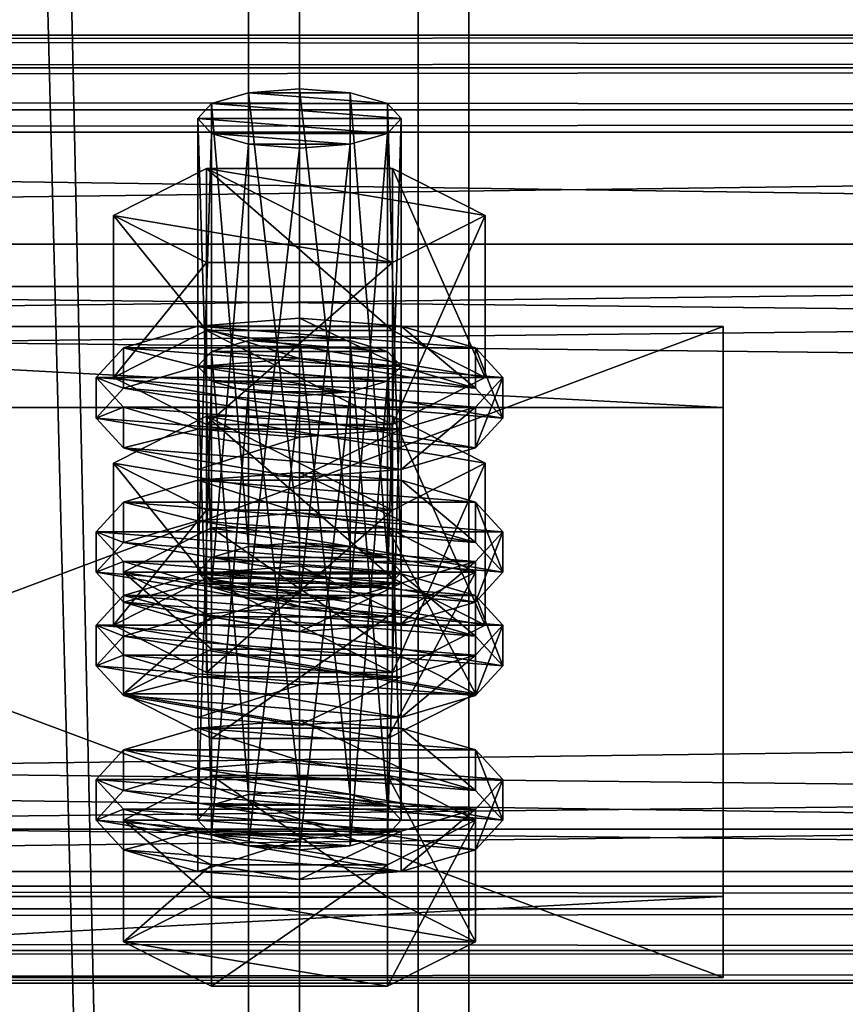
# Model space of a CAD drawing. Header units: millimetres. Extents: x 60485 to 71303, y 100 to 16900.
# Tile 604 of 656: x 65803 to 65852, y 12453 to 12512. Entities that reach past the tile are written whole.
import ezdxf

# ---------------------------------------------------------------- set-up
doc = ezdxf.new("R2010")
doc.units = ezdxf.units.MM
for name, color, linetype in [('13', 7, 'Continuous'), ('3', 7, 'Continuous'), ('4', 7, 'Continuous'), ('6', 7, 'Continuous'), ('9', 7, 'Continuous')]:
    doc.layers.add(name, color=color, linetype=linetype)

msp = doc.modelspace()

# ---------------------------------------------------------------- meshes
at = {"layer": '13', "color": 20}
mesh = msp.add_polyface(dxfattribs=at)
corners = [(65820, 12503.926, 4433.005), (65817, 12504.161, 4433.773), (65817, 12477.385, 4441.96), (65814.804, 12504.803, 4435.873), (65814.804, 12478.027, 4444.06), (65814, 12505.68, 4438.742), (65814, 12478.904, 4446.929), (65814.804, 12506.557, 4441.611), (65814.804, 12479.781, 4449.798), (65817, 12507.2, 4443.712), (65817, 12480.423, 4451.898), (65820, 12507.435, 4444.48), (65820, 12480.658, 4452.667), (65823, 12504.161, 4433.773), (65825.196, 12504.803, 4435.873), (65826, 12505.68, 4438.742), (65825.196, 12506.557, 4441.611), (65823, 12507.2, 4443.712), (65825.485, 12497.181, 4431.407), (65814.515, 12497.181, 4431.407), (65814.515, 12487.618, 4434.331), (65809.03, 12499.959, 4440.492), (65809.03, 12490.396, 4443.415), (65814.515, 12502.736, 4449.577), (65814.515, 12493.173, 4452.5), (65825.485, 12493.173, 4452.5), (65825.485, 12487.618, 4434.331), (65809.608, 12488.641, 4437.678), (65808, 12490.396, 4443.415), (65808, 12488.005, 4444.146), (65809.608, 12486.251, 4438.409), (65809.608, 12492.15, 4449.153), (65809.608, 12489.759, 4449.884), (65814, 12493.434, 4453.354), (65814, 12491.043, 4454.085), (65820, 12493.904, 4454.891), (65820, 12491.513, 4455.622), (65814, 12487.357, 4433.477), (65826, 12487.357, 4433.477), (65830.392, 12488.641, 4437.678), (65832, 12490.396, 4443.415), (65830.392, 12492.15, 4449.153), (65830.392, 12489.759, 4449.884), (65832, 12488.005, 4444.146), (65830.392, 12486.251, 4438.409), (65817, 12489.543, 4385.958), (65823, 12489.543, 4385.958), (65814.804, 12490.185, 4388.058), (65825.196, 12490.185, 4388.058), (65814, 12491.062, 4390.927), (65826, 12491.062, 4390.927), (65814.804, 12491.939, 4393.796), (65825.196, 12491.939, 4393.796), (65817, 12492.581, 4395.896), (65823, 12492.581, 4395.896), (65820, 12492.816, 4396.665)]
mesh.append_faces([[corners[k] for k in face] for face in [(9, 12, 10, 10), (13, 1, 0, 0), (9, 17, 11, 11), (19, 22, 20, 20), (21, 24, 22, 22), (23, 25, 24, 24), (18, 21, 19, 19), (22, 26, 20, 20), (27, 29, 30, 30), (28, 32, 29, 29), (31, 34, 32, 32), (33, 36, 34, 34), (53, 54, 55, 55)]], dxfattribs={"vtx0": -1, "color": 20})
mesh.append_faces([[corners[k] for k in face] for face in [(1, 13, 3, 3), (3, 14, 5, 5), (5, 15, 7, 7), (7, 16, 9, 9), (21, 18, 23, 23), (24, 26, 22, 22), (37, 38, 27, 27), (27, 39, 28, 28), (28, 40, 31, 31), (31, 41, 33, 33), (36, 42, 34, 34), (34, 43, 32, 32), (32, 44, 29, 29), (45, 46, 47, 47), (47, 48, 49, 49), (49, 50, 51, 51), (51, 52, 53, 53)]], dxfattribs={"vtx0": -1, "vtx1": -1, "color": 20})
mesh.append_faces([[corners[k] for k in face] for face in [(0, 1, 2, 2), (1, 3, 4, 4), (3, 5, 6, 6), (5, 7, 8, 8), (7, 9, 10, 10), (9, 11, 12, 12), (18, 19, 20, 20), (19, 21, 22, 22), (21, 23, 24, 24), (27, 28, 29, 29), (28, 31, 32, 32), (31, 33, 34, 34), (33, 35, 36, 36)]], dxfattribs={"vtx2": -1, "vtx3": -1, "color": 20})
mesh = msp.add_polyface(dxfattribs=at)
corners = [(65826, 12505.68, 4438.742), (65825.196, 12504.803, 4435.873), (65825.196, 12478.027, 4444.06), (65823, 12504.161, 4433.773), (65823, 12477.385, 4441.96), (65820, 12503.926, 4433.005), (65820, 12477.15, 4441.191), (65820, 12507.435, 4444.48), (65823, 12507.2, 4443.712), (65823, 12480.423, 4451.898), (65820, 12480.658, 4452.667), (65825.196, 12506.557, 4441.611), (65825.196, 12479.781, 4449.798), (65826, 12478.904, 4446.929), (65814.804, 12504.803, 4435.873), (65814, 12505.68, 4438.742), (65814.804, 12506.557, 4441.611), (65817, 12507.2, 4443.712), (65830.97, 12499.959, 4440.492), (65825.485, 12497.181, 4431.407), (65825.485, 12487.618, 4434.331), (65830.97, 12490.396, 4443.415), (65814.515, 12487.618, 4434.331), (65814.515, 12502.736, 4449.577), (65825.485, 12502.736, 4449.577), (65825.485, 12493.173, 4452.5), (65814.515, 12493.173, 4452.5), (65832, 12490.396, 4443.415), (65830.392, 12488.641, 4437.678), (65830.392, 12486.251, 4438.409), (65832, 12488.005, 4444.146), (65820, 12493.904, 4454.891), (65826, 12493.434, 4453.354), (65826, 12491.043, 4454.085), (65820, 12491.513, 4455.622), (65830.392, 12492.15, 4449.153), (65830.392, 12489.759, 4449.884), (65809.608, 12488.641, 4437.678), (65826, 12487.357, 4433.477), (65808, 12490.396, 4443.415), (65809.608, 12492.15, 4449.153), (65814, 12493.434, 4453.354), (65814, 12491.043, 4454.085), (65809.608, 12489.759, 4449.884), (65823, 12489.543, 4385.958), (65817, 12489.543, 4385.958), (65820, 12489.308, 4385.189), (65814.804, 12490.185, 4388.058), (65825.196, 12490.185, 4388.058), (65814, 12491.062, 4390.927), (65826, 12491.062, 4390.927), (65814.804, 12491.939, 4393.796), (65825.196, 12491.939, 4393.796), (65817, 12492.581, 4395.896), (65823, 12492.581, 4395.896), (65814.515, 12488.118, 4401.761), (65830.97, 12485.34, 4392.676), (65825.485, 12488.118, 4401.761)]
mesh.append_faces([[corners[k] for k in face] for face in [(7, 9, 10, 10), (18, 20, 21, 21), (19, 22, 20, 20), (24, 21, 25, 25), (23, 18, 24, 24), (21, 26, 25, 25), (27, 29, 30, 30), (31, 33, 34, 34), (32, 36, 33, 33), (35, 30, 36, 36), (41, 32, 31, 31), (36, 34, 33, 33), (44, 45, 46, 46), (55, 56, 57, 57)]], dxfattribs={"vtx0": -1, "color": 20})
mesh.append_faces([[corners[k] for k in face] for face in [(14, 3, 1, 1), (15, 1, 0, 0), (16, 0, 11, 11), (17, 11, 8, 8), (23, 19, 18, 18), (26, 21, 20, 20), (37, 38, 28, 28), (39, 28, 27, 27), (40, 27, 35, 35), (41, 35, 32, 32), (42, 36, 30, 30), (43, 30, 29, 29), (47, 44, 48, 48), (49, 48, 50, 50), (51, 50, 52, 52), (53, 52, 54, 54)]], dxfattribs={"vtx0": -1, "vtx2": -1, "vtx3": -1, "color": 20})
mesh.append_faces([[corners[k] for k in face] for face in [(0, 1, 2, 2), (1, 3, 4, 4), (3, 5, 6, 6), (7, 8, 9, 9), (8, 11, 12, 12), (11, 0, 13, 13), (18, 19, 20, 20), (23, 24, 25, 25), (24, 18, 21, 21), (27, 28, 29, 29), (31, 32, 33, 33), (32, 35, 36, 36), (35, 27, 30, 30)]], dxfattribs={"vtx2": -1, "vtx3": -1, "color": 20})
mesh = msp.add_polyface(dxfattribs=at)
corners = [(65826, 12505.68, 4438.742), (65825.196, 12478.027, 4444.06), (65826, 12478.904, 4446.929), (65825.196, 12504.803, 4435.873), (65823, 12477.385, 4441.96), (65823, 12504.161, 4433.773), (65820, 12477.15, 4441.191), (65823, 12507.2, 4443.712), (65825.196, 12479.781, 4449.798), (65823, 12480.423, 4451.898), (65825.196, 12506.557, 4441.611), (65817, 12480.423, 4451.898), (65820, 12480.658, 4452.667), (65814.804, 12479.781, 4449.798), (65814, 12478.904, 4446.929), (65809.608, 12478.904, 4446.929), (65825.196, 12476.273, 4438.322), (65830.392, 12478.904, 4446.929), (65814.804, 12481.535, 4455.536), (65825.196, 12481.535, 4455.536), (65832, 12481.295, 4446.198), (65830.392, 12479.54, 4440.46), (65830.392, 12477.15, 4441.191), (65832, 12478.904, 4446.929), (65820, 12484.803, 4457.674), (65826, 12484.333, 4456.136), (65826, 12481.942, 4456.867), (65820, 12482.412, 4458.404), (65830.392, 12483.049, 4451.936), (65830.392, 12480.658, 4452.667), (65826, 12478.256, 4436.26), (65814, 12478.256, 4436.26), (65820, 12477.786, 4434.722), (65809.608, 12479.54, 4440.46), (65808, 12481.295, 4446.198), (65809.608, 12483.049, 4451.936), (65814, 12484.333, 4456.136), (65814, 12481.942, 4456.867), (65809.608, 12480.658, 4452.667), (65830.392, 12488.641, 4437.678), (65826, 12487.357, 4433.477), (65826, 12484.966, 4434.208), (65830.392, 12486.251, 4438.409), (65820, 12486.887, 4431.94), (65820, 12484.496, 4432.671), (65814, 12487.357, 4433.477), (65808, 12488.005, 4444.146), (65820, 12492.816, 4396.665), (65823, 12492.581, 4395.896), (65823, 12465.804, 4404.083), (65825.196, 12491.939, 4393.796), (65825.196, 12465.162, 4401.982), (65830.97, 12485.34, 4392.676), (65825.485, 12482.562, 4383.592), (65825.485, 12472.999, 4386.515), (65814.515, 12488.118, 4401.761), (65825.485, 12488.118, 4401.761), (65825.485, 12478.555, 4404.685), (65830.97, 12475.777, 4395.6), (65814, 12478.815, 4405.538), (65830.392, 12477.531, 4401.338), (65826, 12478.815, 4405.538), (65820, 12479.285, 4407.076)]
mesh.append_faces([[corners[k] for k in face] for face in [(0, 1, 2, 2), (3, 4, 1, 1), (5, 6, 4, 4), (7, 8, 9, 9), (10, 2, 8, 8), (9, 11, 12, 12), (18, 17, 19, 19), (20, 22, 23, 23), (24, 26, 27, 27), (25, 29, 26, 26), (28, 23, 29, 29), (30, 31, 32, 32), (36, 25, 24, 24), (29, 27, 26, 26), (39, 41, 42, 42), (40, 44, 41, 41), (40, 45, 43, 43), (56, 58, 57, 57), (59, 61, 62, 62)]], dxfattribs={"vtx0": -1, "color": 20})
mesh.append_faces([[corners[k] for k in face] for face in [(11, 9, 8, 8), (13, 8, 2, 2), (14, 2, 1, 1), (15, 16, 17, 17), (33, 30, 21, 21), (34, 21, 20, 20), (35, 20, 28, 28), (36, 28, 25, 25), (37, 29, 23, 23), (38, 23, 22, 22), (46, 42, 41, 41), (55, 53, 52, 52), (59, 60, 61, 61)]], dxfattribs={"vtx0": -1, "vtx2": -1, "vtx3": -1, "color": 20})
mesh.append_faces([[corners[k] for k in face] for face in [(20, 21, 22, 22), (24, 25, 26, 26), (25, 28, 29, 29), (28, 20, 23, 23), (39, 40, 41, 41), (40, 43, 44, 44), (47, 48, 49, 49), (48, 50, 51, 51), (52, 53, 54, 54), (55, 56, 57, 57), (56, 52, 58, 58)]], dxfattribs={"vtx2": -1, "vtx3": -1, "color": 20})
mesh = msp.add_polyface(dxfattribs=at)
corners = [(65820, 12503.926, 4433.005), (65817, 12477.385, 4441.96), (65820, 12477.15, 4441.191), (65817, 12504.161, 4433.773), (65814.804, 12478.027, 4444.06), (65814.804, 12504.803, 4435.873), (65814, 12478.904, 4446.929), (65814, 12505.68, 4438.742), (65814.804, 12479.781, 4449.798), (65814.804, 12506.557, 4441.611), (65817, 12480.423, 4451.898), (65825.196, 12479.781, 4449.798), (65826, 12478.904, 4446.929), (65825.196, 12478.027, 4444.06), (65809.608, 12478.904, 4446.929), (65830.392, 12478.904, 4446.929), (65814.804, 12481.535, 4455.536), (65814, 12478.256, 4436.26), (65809.608, 12479.54, 4440.46), (65809.608, 12477.15, 4441.191), (65808, 12481.295, 4446.198), (65808, 12478.904, 4446.929), (65809.608, 12483.049, 4451.936), (65809.608, 12480.658, 4452.667), (65814, 12484.333, 4456.136), (65814, 12481.942, 4456.867), (65820, 12484.803, 4457.674), (65820, 12482.412, 4458.404), (65826, 12478.256, 4436.26), (65830.392, 12479.54, 4440.46), (65832, 12481.295, 4446.198), (65830.392, 12483.049, 4451.936), (65830.392, 12480.658, 4452.667), (65832, 12478.904, 4446.929), (65830.392, 12477.15, 4441.191), (65820, 12486.887, 4431.94), (65814, 12487.357, 4433.477), (65814, 12484.966, 4434.208), (65820, 12484.496, 4432.671), (65809.608, 12488.641, 4437.678), (65809.608, 12486.251, 4438.409), (65808, 12488.005, 4444.146), (65826, 12484.966, 4434.208), (65814, 12491.062, 4390.927), (65814.804, 12491.939, 4393.796), (65814.804, 12465.162, 4401.982), (65817, 12492.581, 4395.896), (65817, 12465.804, 4404.083), (65820, 12492.816, 4396.665), (65820, 12466.039, 4404.851), (65814.515, 12482.562, 4383.592), (65809.03, 12485.34, 4392.676), (65809.03, 12475.777, 4395.6), (65814.515, 12488.118, 4401.761), (65814.515, 12478.555, 4404.685), (65825.485, 12478.555, 4404.685), (65825.485, 12482.562, 4383.592), (65814, 12478.815, 4405.538), (65820, 12479.285, 4407.076), (65820, 12476.895, 4407.807), (65809.608, 12477.531, 4401.338), (65830.392, 12477.531, 4401.338)]
mesh.append_faces([[corners[k] for k in face] for face in [(0, 1, 2, 2), (3, 4, 1, 1), (5, 6, 4, 4), (7, 8, 6, 6), (9, 10, 8, 8), (18, 21, 19, 19), (20, 23, 21, 21), (22, 25, 23, 23), (24, 27, 25, 25), (35, 37, 38, 38), (36, 40, 37, 37), (40, 38, 37, 37), (51, 54, 52, 52), (53, 55, 54, 54), (56, 51, 50, 50)]], dxfattribs={"vtx0": -1, "color": 20})
mesh.append_faces([[corners[k] for k in face] for face in [(10, 11, 8, 8), (8, 12, 6, 6), (6, 13, 4, 4), (14, 15, 16, 16), (17, 28, 18, 18), (18, 29, 20, 20), (20, 30, 22, 22), (22, 31, 24, 24), (27, 32, 25, 25), (25, 33, 23, 23), (23, 34, 21, 21), (41, 42, 40, 40), (51, 56, 53, 53), (60, 61, 57, 57)]], dxfattribs={"vtx0": -1, "vtx1": -1, "color": 20})
mesh.append_faces([[corners[k] for k in face] for face in [(40, 42, 38, 38)]], dxfattribs={"vtx0": -1, "vtx2": -1, "vtx3": -1, "color": 20})
mesh.append_faces([[corners[k] for k in face] for face in [(17, 18, 19, 19), (18, 20, 21, 21), (20, 22, 23, 23), (22, 24, 25, 25), (24, 26, 27, 27), (35, 36, 37, 37), (36, 39, 40, 40), (43, 44, 45, 45), (44, 46, 47, 47), (46, 48, 49, 49), (50, 51, 52, 52), (51, 53, 54, 54), (57, 58, 59, 59)]], dxfattribs={"vtx2": -1, "vtx3": -1, "color": 20})
mesh = msp.add_polyface(dxfattribs=at)
corners = [(65814.804, 12478.027, 4444.06), (65825.196, 12478.027, 4444.06), (65823, 12477.385, 4441.96), (65817, 12477.385, 4441.96), (65820, 12477.15, 4441.191), (65830.392, 12478.904, 4446.929), (65825.196, 12476.273, 4438.322), (65825.196, 12469.1, 4440.515), (65830.392, 12471.732, 4449.122), (65814.804, 12481.535, 4455.536), (65825.196, 12481.535, 4455.536), (65825.196, 12474.363, 4457.728), (65814.804, 12474.363, 4457.728), (65830.392, 12479.54, 4440.46), (65826, 12478.256, 4436.26), (65826, 12475.865, 4436.991), (65830.392, 12477.15, 4441.191), (65820, 12477.786, 4434.722), (65820, 12475.395, 4435.453), (65808, 12478.904, 4446.929), (65826, 12491.062, 4390.927), (65825.196, 12490.185, 4388.058), (65825.196, 12463.408, 4396.245), (65823, 12489.543, 4385.958), (65823, 12462.766, 4394.144), (65820, 12489.308, 4385.189), (65820, 12462.531, 4393.376), (65820, 12492.816, 4396.665), (65823, 12465.804, 4404.083), (65820, 12466.039, 4404.851), (65823, 12492.581, 4395.896), (65825.196, 12465.162, 4401.982), (65825.196, 12491.939, 4393.796), (65826, 12464.285, 4399.114), (65830.97, 12485.34, 4392.676), (65825.485, 12472.999, 4386.515), (65830.97, 12475.777, 4395.6), (65825.485, 12482.562, 4383.592), (65814.515, 12472.999, 4386.515), (65814.515, 12478.555, 4404.685), (65825.485, 12478.555, 4404.685), (65832, 12475.777, 4395.6), (65830.392, 12474.023, 4389.862), (65830.392, 12471.632, 4390.593), (65832, 12473.386, 4396.331), (65826, 12472.739, 4385.662), (65826, 12470.348, 4386.393), (65820, 12472.269, 4384.125), (65820, 12469.878, 4384.855), (65820, 12479.285, 4407.076), (65826, 12478.815, 4405.538), (65826, 12476.425, 4406.269), (65820, 12476.895, 4407.807), (65830.392, 12477.531, 4401.338), (65830.392, 12475.14, 4402.069), (65814, 12472.739, 4385.662), (65809.608, 12474.023, 4389.862), (65808, 12475.777, 4395.6), (65809.608, 12477.531, 4401.338), (65814, 12476.425, 4406.269), (65809.608, 12475.14, 4402.069), (65808, 12473.386, 4396.331)]
mesh.append_faces([[corners[k] for k in face] for face in [(3, 2, 4, 4), (5, 7, 8, 8), (10, 8, 11, 11), (8, 12, 11, 11), (13, 15, 16, 16), (14, 18, 15, 15), (27, 28, 29, 29), (30, 31, 28, 28), (32, 33, 31, 31), (34, 35, 36, 36), (37, 38, 35, 35), (36, 39, 40, 40), (41, 43, 44, 44), (42, 46, 43, 43), (49, 51, 52, 52), (50, 54, 51, 51), (53, 44, 54, 54), (45, 55, 47, 47), (54, 52, 51, 51)]], dxfattribs={"vtx0": -1, "color": 20})
mesh.append_faces([[corners[k] for k in face] for face in [(0, 1, 2, 2), (19, 16, 15, 15), (39, 36, 35, 35), (56, 45, 42, 42), (57, 42, 41, 41), (58, 41, 53, 53), (59, 54, 44, 44), (60, 44, 43, 43), (61, 43, 46, 46)]], dxfattribs={"vtx0": -1, "vtx2": -1, "vtx3": -1, "color": 20})
mesh.append_faces([[corners[k] for k in face] for face in [(5, 6, 7, 7), (9, 10, 11, 11), (10, 5, 8, 8), (13, 14, 15, 15), (14, 17, 18, 18), (20, 21, 22, 22), (21, 23, 24, 24), (23, 25, 26, 26), (32, 20, 33, 33), (41, 42, 43, 43), (42, 45, 46, 46), (45, 47, 48, 48), (49, 50, 51, 51), (50, 53, 54, 54), (53, 41, 44, 44)]], dxfattribs={"vtx2": -1, "vtx3": -1, "color": 20})
mesh = msp.add_polyface(dxfattribs=at)
corners = [(65814.804, 12478.027, 4444.06), (65823, 12477.385, 4441.96), (65817, 12477.385, 4441.96), (65825.196, 12476.273, 4438.322), (65814.804, 12476.273, 4438.322), (65814.804, 12469.1, 4440.515), (65809.608, 12478.904, 4446.929), (65809.608, 12471.732, 4449.122), (65814.804, 12481.535, 4455.536), (65814.804, 12474.363, 4457.728), (65825.196, 12474.363, 4457.728), (65830.392, 12471.732, 4449.122), (65820, 12477.786, 4434.722), (65814, 12478.256, 4436.26), (65814, 12475.865, 4436.991), (65820, 12475.395, 4435.453), (65809.608, 12477.15, 4441.191), (65808, 12478.904, 4446.929), (65826, 12475.865, 4436.991), (65820, 12489.308, 4385.189), (65817, 12489.543, 4385.958), (65817, 12462.766, 4394.144), (65814.804, 12490.185, 4388.058), (65814.804, 12463.408, 4396.245), (65814, 12491.062, 4390.927), (65814, 12464.285, 4399.114), (65814.804, 12465.162, 4401.982), (65814.804, 12491.939, 4393.796), (65817, 12465.804, 4404.083), (65817, 12492.581, 4395.896), (65820, 12466.039, 4404.851), (65825.485, 12482.562, 4383.592), (65814.515, 12482.562, 4383.592), (65814.515, 12472.999, 4386.515), (65809.03, 12475.777, 4395.6), (65814.515, 12478.555, 4404.685), (65825.485, 12472.999, 4386.515), (65820, 12472.269, 4384.125), (65814, 12472.739, 4385.662), (65814, 12470.348, 4386.393), (65820, 12469.878, 4384.855), (65809.608, 12474.023, 4389.862), (65809.608, 12471.632, 4390.593), (65808, 12475.777, 4395.6), (65808, 12473.386, 4396.331), (65809.608, 12477.531, 4401.338), (65809.608, 12475.14, 4402.069), (65814, 12478.815, 4405.538), (65814, 12476.425, 4406.269), (65820, 12476.895, 4407.807), (65826, 12472.739, 4385.662), (65830.392, 12474.023, 4389.862), (65832, 12475.777, 4395.6), (65830.392, 12475.14, 4402.069), (65832, 12473.386, 4396.331), (65830.392, 12471.632, 4390.593), (65826, 12470.348, 4386.393)]
mesh.append_faces([[corners[k] for k in face] for face in [(4, 7, 5, 5), (6, 9, 7, 7), (8, 10, 9, 9), (3, 6, 4, 4), (12, 14, 15, 15), (13, 16, 14, 14), (16, 15, 14, 14), (24, 26, 25, 25), (27, 28, 26, 26), (29, 30, 28, 28), (32, 34, 33, 33), (34, 36, 33, 33), (37, 39, 40, 40), (38, 42, 39, 39), (41, 44, 42, 42), (43, 46, 44, 44), (45, 48, 46, 46), (47, 49, 48, 48)]], dxfattribs={"vtx0": -1, "color": 20})
mesh.append_faces([[corners[k] for k in face] for face in [(0, 1, 2, 2), (9, 11, 7, 7), (17, 18, 16, 16), (35, 36, 34, 34), (38, 50, 41, 41), (41, 51, 43, 43), (43, 52, 45, 45), (49, 53, 48, 48), (48, 54, 46, 46), (46, 55, 44, 44), (44, 56, 42, 42)]], dxfattribs={"vtx0": -1, "vtx1": -1, "color": 20})
mesh.append_faces([[corners[k] for k in face] for face in [(16, 18, 15, 15)]], dxfattribs={"vtx0": -1, "vtx2": -1, "vtx3": -1, "color": 20})
mesh.append_faces([[corners[k] for k in face] for face in [(3, 4, 5, 5), (4, 6, 7, 7), (6, 8, 9, 9), (12, 13, 14, 14), (19, 20, 21, 21), (20, 22, 23, 23), (22, 24, 25, 25), (31, 32, 33, 33), (37, 38, 39, 39), (38, 41, 42, 42), (41, 43, 44, 44), (43, 45, 46, 46), (45, 47, 48, 48)]], dxfattribs={"vtx2": -1, "vtx3": -1, "color": 20})
mesh = msp.add_polyface(dxfattribs=at)
corners = [(65825.196, 12476.273, 4438.322), (65814.804, 12469.1, 4440.515), (65825.196, 12469.1, 4440.515), (65809.608, 12471.732, 4449.122), (65830.392, 12471.732, 4449.122), (65826, 12491.062, 4390.927), (65825.196, 12463.408, 4396.245), (65826, 12464.285, 4399.114), (65825.196, 12490.185, 4388.058), (65823, 12462.766, 4394.144), (65823, 12489.543, 4385.958), (65820, 12462.531, 4393.376), (65825.196, 12465.162, 4401.982), (65820, 12466.039, 4404.851), (65823, 12465.804, 4404.083), (65814.804, 12465.162, 4401.982), (65814, 12464.285, 4399.114), (65814.804, 12463.408, 4396.245), (65817, 12462.766, 4394.144), (65830.392, 12464.285, 4399.114), (65825.196, 12461.654, 4390.507), (65825.196, 12454.482, 4392.7), (65830.392, 12457.113, 4401.306), (65814.804, 12454.482, 4392.7), (65814.804, 12466.917, 4407.72), (65825.196, 12466.917, 4407.72), (65825.196, 12459.744, 4409.913), (65809.608, 12464.285, 4399.114), (65814.804, 12459.744, 4409.913), (65809.608, 12457.113, 4401.306), (65832, 12466.676, 4398.383), (65830.392, 12464.922, 4392.645), (65830.392, 12462.531, 4393.376), (65832, 12464.285, 4399.114), (65826, 12463.638, 4388.444), (65826, 12461.247, 4389.175), (65820, 12463.168, 4386.907), (65820, 12460.777, 4387.638), (65820, 12470.184, 4409.858), (65826, 12469.714, 4408.321), (65826, 12467.324, 4409.052), (65820, 12467.794, 4410.589), (65830.392, 12468.43, 4404.12), (65830.392, 12466.039, 4404.851), (65814, 12463.638, 4388.444), (65809.608, 12464.922, 4392.645), (65808, 12466.676, 4398.383), (65809.608, 12468.43, 4404.12), (65814, 12469.714, 4408.321), (65814, 12467.324, 4409.052), (65809.608, 12466.039, 4404.851), (65808, 12464.285, 4399.114), (65826, 12472.739, 4385.662), (65820, 12469.878, 4384.855), (65826, 12470.348, 4386.393)]
mesh.append_faces([[corners[k] for k in face] for face in [(0, 1, 2, 2), (5, 6, 7, 7), (8, 9, 6, 6), (10, 11, 9, 9), (12, 13, 14, 14), (18, 9, 11, 11), (19, 21, 22, 22), (20, 23, 21, 21), (25, 22, 26, 26), (24, 19, 25, 25), (22, 28, 26, 26), (30, 32, 33, 33), (31, 35, 32, 32), (34, 37, 35, 35), (38, 40, 41, 41), (39, 43, 40, 40), (42, 33, 43, 43), (34, 44, 36, 36), (48, 39, 38, 38), (43, 41, 40, 40), (52, 53, 54, 54)]], dxfattribs={"vtx0": -1, "color": 20})
mesh.append_faces([[corners[k] for k in face] for face in [(3, 4, 2, 2), (15, 12, 7, 7), (16, 7, 6, 6), (17, 6, 9, 9), (27, 20, 19, 19), (29, 22, 21, 21), (45, 34, 31, 31), (46, 31, 30, 30), (47, 30, 42, 42), (48, 42, 39, 39), (49, 43, 33, 33), (50, 33, 32, 32), (51, 32, 35, 35)]], dxfattribs={"vtx0": -1, "vtx2": -1, "vtx3": -1, "color": 20})
mesh.append_faces([[corners[k] for k in face] for face in [(19, 20, 21, 21), (24, 25, 26, 26), (25, 19, 22, 22), (30, 31, 32, 32), (31, 34, 35, 35), (34, 36, 37, 37), (38, 39, 40, 40), (39, 42, 43, 43), (42, 30, 33, 33)]], dxfattribs={"vtx2": -1, "vtx3": -1, "color": 20})
mesh = msp.add_polyface(dxfattribs=at)
corners = [(65809.608, 12471.732, 4449.122), (65825.196, 12469.1, 4440.515), (65814.804, 12469.1, 4440.515), (65820, 12489.308, 4385.189), (65817, 12462.766, 4394.144), (65820, 12462.531, 4393.376), (65817, 12489.543, 4385.958), (65814.804, 12463.408, 4396.245), (65814.804, 12490.185, 4388.058), (65814, 12464.285, 4399.114), (65820, 12466.039, 4404.851), (65825.196, 12465.162, 4401.982), (65817, 12465.804, 4404.083), (65814.804, 12465.162, 4401.982), (65826, 12464.285, 4399.114), (65825.196, 12463.408, 4396.245), (65823, 12462.766, 4394.144), (65825.196, 12461.654, 4390.507), (65814.804, 12461.654, 4390.507), (65814.804, 12454.482, 4392.7), (65809.608, 12464.285, 4399.114), (65809.608, 12457.113, 4401.306), (65814.804, 12466.917, 4407.72), (65814.804, 12459.744, 4409.913), (65825.196, 12459.744, 4409.913), (65830.392, 12464.285, 4399.114), (65830.392, 12457.113, 4401.306), (65825.196, 12454.482, 4392.7), (65820, 12463.168, 4386.907), (65814, 12463.638, 4388.444), (65814, 12461.247, 4389.175), (65820, 12460.777, 4387.638), (65809.608, 12464.922, 4392.645), (65809.608, 12462.531, 4393.376), (65808, 12466.676, 4398.383), (65808, 12464.285, 4399.114), (65809.608, 12468.43, 4404.12), (65809.608, 12466.039, 4404.851), (65814, 12469.714, 4408.321), (65814, 12467.324, 4409.052), (65820, 12470.184, 4409.858), (65820, 12467.794, 4410.589), (65826, 12463.638, 4388.444), (65830.392, 12464.922, 4392.645), (65832, 12466.676, 4398.383), (65830.392, 12468.43, 4404.12), (65830.392, 12466.039, 4404.851), (65832, 12464.285, 4399.114), (65830.392, 12462.531, 4393.376), (65826, 12461.247, 4389.175), (65809.608, 12471.632, 4390.593), (65826, 12470.348, 4386.393), (65820, 12469.878, 4384.855), (65814, 12470.348, 4386.393)]
mesh.append_faces([[corners[k] for k in face] for face in [(0, 1, 2, 2), (3, 4, 5, 5), (6, 7, 4, 4), (8, 9, 7, 7), (18, 21, 19, 19), (20, 23, 21, 21), (22, 24, 23, 23), (17, 20, 18, 18), (21, 27, 19, 19), (28, 30, 31, 31), (29, 33, 30, 30), (32, 35, 33, 33), (34, 37, 35, 35), (36, 39, 37, 37), (38, 41, 39, 39), (33, 31, 30, 30), (50, 52, 53, 53)]], dxfattribs={"vtx0": -1, "color": 20})
mesh.append_faces([[corners[k] for k in face] for face in [(10, 11, 12, 12), (12, 11, 13, 13), (13, 14, 9, 9), (9, 15, 7, 7), (7, 16, 4, 4), (20, 25, 22, 22), (23, 26, 21, 21), (29, 42, 32, 32), (32, 43, 34, 34), (34, 44, 36, 36), (36, 45, 38, 38), (41, 46, 39, 39), (39, 47, 37, 37), (37, 48, 35, 35), (35, 49, 33, 33)]], dxfattribs={"vtx0": -1, "vtx1": -1, "color": 20})
mesh.append_faces([[corners[k] for k in face] for face in [(33, 49, 31, 31), (50, 51, 52, 52)]], dxfattribs={"vtx0": -1, "vtx2": -1, "vtx3": -1, "color": 20})
mesh.append_faces([[corners[k] for k in face] for face in [(17, 18, 19, 19), (18, 20, 21, 21), (20, 22, 23, 23), (28, 29, 30, 30), (29, 32, 33, 33), (32, 34, 35, 35), (34, 36, 37, 37), (36, 38, 39, 39), (38, 40, 41, 41)]], dxfattribs={"vtx2": -1, "vtx3": -1, "color": 20})
at = {"layer": '3', "color": 91}
mesh = msp.add_polyface(dxfattribs=at)
corners = [(65773, 16854.959, 2970.03), (65773, 16738.421, 2970.03), (65773, 8515, 5484.182), (65773, 8515, 5561.563), (65773, 16854.959, 3011.782), (65827, 8515, 5561.563), (65827, 16854.959, 3011.782), (65827, 16738.421, 2970.03), (65827, 16854.959, 2970.03), (65827, 8515, 5484.182), (65830, 8515, 5564.7), (65830, 8515, 5481.045), (65770, 8515, 5481.045), (65770, 8515, 5564.7), (65770, 16854.959, 3014.919), (65830, 16854.959, 3014.919), (65830, 16854.959, 2970.03), (65770, 16854.959, 2970.03), (65770, 16728.16, 2970.03), (65830, 16728.16, 2970.03)]
mesh.append_faces([[corners[k] for k in face] for face in [(1, 4, 0, 0), (3, 1, 2, 2), (3, 6, 4, 4), (7, 5, 9, 9), (6, 7, 8, 8), (1, 9, 2, 2), (10, 14, 15, 15), (16, 6, 8, 8), (0, 14, 17, 17), (18, 13, 12, 12), (14, 18, 17, 17), (19, 12, 11, 11), (19, 15, 16, 16), (10, 19, 11, 11), (7, 16, 8, 8), (17, 1, 0, 0)]], dxfattribs={"vtx0": -1, "color": 91})
mesh.append_faces([[corners[k] for k in face] for face in [(4, 1, 3, 3), (5, 7, 6, 6), (10, 5, 13, 13), (5, 11, 9, 9), (9, 11, 2, 2), (13, 3, 12, 12), (3, 13, 5, 5), (12, 2, 11, 11), (14, 4, 15, 15), (15, 6, 16, 16), (13, 18, 14, 14), (15, 19, 10, 10), (19, 7, 18, 18), (18, 1, 17, 17), (1, 18, 7, 7)]], dxfattribs={"vtx0": -1, "vtx1": -1, "color": 91})
mesh.append_faces([[corners[k] for k in face] for face in [(5, 10, 11, 11), (12, 3, 2, 2), (14, 0, 4, 4), (15, 4, 6, 6), (7, 19, 16, 16)]], dxfattribs={"vtx0": -1, "vtx2": -1, "vtx3": -1, "color": 91})
mesh.append_faces([[corners[k] for k in face] for face in [(3, 5, 6, 6), (1, 7, 9, 9), (10, 13, 14, 14), (19, 18, 12, 12)]], dxfattribs={"vtx2": -1, "vtx3": -1, "color": 91})
mesh = msp.add_polyface(dxfattribs=at)
corners = [(65845, 12455.004, 4360.205), (65755, 12455.004, 4360.205), (65755, 12488.627, 4470.18), (65845, 12488.627, 4470.18), (65755, 12459.785, 4358.743), (65755, 12493.408, 4468.718), (65845, 12459.785, 4358.743), (65845, 12493.408, 4468.718)]
mesh.append_faces([[corners[k] for k in face] for face in [(0, 2, 3, 3), (1, 5, 2, 2), (4, 7, 5, 5), (6, 3, 7, 7), (1, 6, 4, 4), (3, 5, 7, 7)]], dxfattribs={"vtx0": -1, "color": 91})
mesh.append_faces([[corners[k] for k in face] for face in [(0, 1, 2, 2), (1, 4, 5, 5), (4, 6, 7, 7), (6, 0, 3, 3), (1, 0, 6, 6), (3, 2, 5, 5)]], dxfattribs={"vtx2": -1, "vtx3": -1, "color": 91})
at = {"layer": '4', "color": 171}
mesh = msp.add_polyface(dxfattribs=at)
corners = [(65817, 12043.433, 3030.03), (65783, 12043.433, 3030.03), (65783, 13569.291, 3935.792), (65817, 13569.291, 3935.792), (65783, 11937.644, 3030.03), (65783, 13499.465, 3957.14), (65817, 11937.644, 3030.03), (65817, 13499.465, 3957.14), (65820, 12049.31, 3030.03), (65820, 11931.767, 3030.03), (65820, 13495.585, 3958.326), (65820, 13573.17, 3934.606), (65780, 11931.767, 3030.03), (65780, 13495.585, 3958.326), (65780, 12049.31, 3030.03), (65780, 13573.17, 3934.606)]
mesh.append_faces([[corners[k] for k in face] for face in [(0, 2, 3, 3), (1, 5, 2, 2), (4, 7, 5, 5), (6, 3, 7, 7), (8, 10, 11, 11), (9, 13, 10, 10), (12, 15, 13, 13), (14, 11, 15, 15)]], dxfattribs={"vtx0": -1, "color": 171})
mesh.append_faces([[corners[k] for k in face] for face in [(9, 6, 12, 12), (6, 8, 0, 0), (0, 8, 1, 1), (12, 4, 14, 14), (4, 12, 6, 6), (14, 1, 8, 8), (11, 3, 15, 15), (3, 10, 7, 7), (7, 10, 5, 5), (15, 2, 13, 13), (2, 15, 3, 3), (13, 5, 10, 10)]], dxfattribs={"vtx0": -1, "vtx1": -1, "color": 171})
mesh.append_faces([[corners[k] for k in face] for face in [(6, 9, 8, 8), (14, 4, 1, 1), (3, 11, 10, 10), (13, 2, 5, 5)]], dxfattribs={"vtx0": -1, "vtx2": -1, "vtx3": -1, "color": 171})
mesh.append_faces([[corners[k] for k in face] for face in [(0, 1, 2, 2), (1, 4, 5, 5), (4, 6, 7, 7), (6, 0, 3, 3), (8, 9, 10, 10), (9, 12, 13, 13), (12, 14, 15, 15), (14, 8, 11, 11)]], dxfattribs={"vtx2": -1, "vtx3": -1, "color": 171})
at = {"layer": '6', "color": 2}
mesh = msp.add_polyface(dxfattribs=at)
corners = [(65827, 8555, 2973.03), (65773, 8555, 2973.03), (65773, 16718.348, 2973.03), (65827, 16718.348, 2973.03), (65773, 8555, 3027.03), (65773, 16541.721, 3027.03), (65827, 8555, 3027.03), (65827, 16541.721, 3027.03), (65830, 8555, 2970.03), (65830, 8555, 3030.03), (65830, 16531.909, 3030.03), (65830, 16728.16, 2970.03), (65770, 8555, 3030.03), (65770, 16531.909, 3030.03), (65770, 8555, 2970.03), (65770, 16728.16, 2970.03)]
mesh.append_faces([[corners[k] for k in face] for face in [(0, 2, 3, 3), (1, 5, 2, 2), (4, 7, 5, 5), (6, 3, 7, 7), (8, 10, 11, 11), (9, 13, 10, 10), (12, 15, 13, 13), (14, 11, 15, 15)]], dxfattribs={"vtx0": -1, "color": 2})
mesh.append_faces([[corners[k] for k in face] for face in [(9, 6, 12, 12), (6, 8, 0, 0), (0, 8, 1, 1), (12, 4, 14, 14), (4, 12, 6, 6), (14, 1, 8, 8), (11, 3, 15, 15), (3, 10, 7, 7), (7, 10, 5, 5), (15, 2, 13, 13), (2, 15, 3, 3), (13, 5, 10, 10)]], dxfattribs={"vtx0": -1, "vtx1": -1, "color": 2})
mesh.append_faces([[corners[k] for k in face] for face in [(6, 9, 8, 8), (14, 4, 1, 1), (3, 11, 10, 10), (13, 2, 5, 5)]], dxfattribs={"vtx0": -1, "vtx2": -1, "vtx3": -1, "color": 2})
mesh.append_faces([[corners[k] for k in face] for face in [(0, 1, 2, 2), (1, 4, 5, 5), (4, 6, 7, 7), (6, 0, 3, 3), (8, 9, 10, 10), (9, 12, 13, 13), (12, 14, 15, 15), (14, 8, 11, 11)]], dxfattribs={"vtx2": -1, "vtx3": -1, "color": 2})
at = {"layer": '9', "color": 243}
mesh = msp.add_polyface(dxfattribs=at)
corners = [(62900, 12506.198, 4349.78), (62900, 12461.253, 4363.527), (66100, 12461.253, 4363.527), (66100, 12506.198, 4349.78), (62900, 12495.769, 4476.367), (66100, 12495.769, 4476.367), (62900, 12460.387, 4487.189), (66100, 12460.387, 4487.189), (62900, 12456.585, 4474.758), (66100, 12456.585, 4474.758), (62900, 12454.672, 4475.343), (66100, 12454.672, 4475.343), (62900, 12459.06, 4489.687), (66100, 12459.06, 4489.687), (62900, 12498.266, 4477.694), (66100, 12498.266, 4477.694), (62900, 12463.751, 4364.855), (66100, 12463.751, 4364.855), (62900, 12504.87, 4352.277), (66100, 12504.87, 4352.277), (62900, 12508.673, 4364.709), (66100, 12508.673, 4364.709), (62900, 12510.585, 4364.124), (66100, 12510.585, 4364.124)]
mesh.append_faces([[corners[k] for k in face] for face in [(0, 2, 3, 3), (1, 5, 2, 2), (4, 7, 5, 5), (6, 9, 7, 7), (8, 11, 9, 9), (10, 13, 11, 11), (12, 15, 13, 13), (14, 17, 15, 15), (16, 19, 17, 17), (18, 21, 19, 19), (20, 23, 21, 21), (22, 3, 23, 23), (20, 0, 22, 22), (8, 12, 10, 10), (3, 21, 23, 23), (13, 9, 11, 11)]], dxfattribs={"vtx0": -1, "color": 243})
mesh.append_faces([[corners[k] for k in face] for face in [(1, 16, 4, 4), (16, 0, 18, 18), (18, 0, 20, 20), (12, 6, 14, 14), (21, 3, 19, 19), (19, 2, 17, 17), (17, 2, 15, 15), (15, 5, 13, 13)]], dxfattribs={"vtx0": -1, "vtx1": -1, "color": 243})
mesh.append_faces([[corners[k] for k in face] for face in [(16, 1, 0, 0), (4, 16, 14, 14), (12, 8, 6, 6), (14, 6, 4, 4), (19, 3, 2, 2), (15, 2, 5, 5), (13, 5, 7, 7), (13, 7, 9, 9)]], dxfattribs={"vtx0": -1, "vtx2": -1, "vtx3": -1, "color": 243})
mesh.append_faces([[corners[k] for k in face] for face in [(0, 1, 2, 2), (1, 4, 5, 5), (4, 6, 7, 7), (6, 8, 9, 9), (8, 10, 11, 11), (10, 12, 13, 13), (12, 14, 15, 15), (14, 16, 17, 17), (16, 18, 19, 19), (18, 20, 21, 21), (20, 22, 23, 23), (22, 0, 3, 3)]], dxfattribs={"vtx2": -1, "vtx3": -1, "color": 243})
mesh = msp.add_polyface(dxfattribs=at)
corners = [(65500, 12506.198, 4349.78), (65500, 12461.253, 4363.527), (68700, 12461.253, 4363.527), (68700, 12506.198, 4349.78), (65500, 12495.769, 4476.367), (68700, 12495.769, 4476.367), (65500, 12460.387, 4487.189), (68700, 12460.387, 4487.189), (65500, 12456.585, 4474.758), (68700, 12456.585, 4474.758), (65500, 12454.672, 4475.343), (68700, 12454.672, 4475.343), (65500, 12459.06, 4489.687), (68700, 12459.06, 4489.687), (65500, 12498.266, 4477.694), (68700, 12498.266, 4477.694), (65500, 12463.751, 4364.855), (68700, 12463.751, 4364.855), (65500, 12504.87, 4352.277), (68700, 12504.87, 4352.277), (65500, 12508.673, 4364.709), (68700, 12508.673, 4364.709), (65500, 12510.585, 4364.124), (68700, 12510.585, 4364.124)]
mesh.append_faces([[corners[k] for k in face] for face in [(0, 2, 3, 3), (1, 5, 2, 2), (4, 7, 5, 5), (6, 9, 7, 7), (8, 11, 9, 9), (10, 13, 11, 11), (12, 15, 13, 13), (14, 17, 15, 15), (16, 19, 17, 17), (18, 21, 19, 19), (20, 23, 21, 21), (22, 3, 23, 23), (20, 0, 22, 22), (8, 12, 10, 10), (11, 7, 9, 9)]], dxfattribs={"vtx0": -1, "color": 243})
mesh.append_faces([[corners[k] for k in face] for face in [(1, 16, 4, 4), (16, 0, 18, 18), (18, 0, 20, 20), (12, 6, 14, 14), (14, 4, 16, 16), (3, 19, 23, 23), (19, 2, 17, 17), (17, 2, 15, 15), (15, 5, 13, 13), (13, 7, 11, 11)]], dxfattribs={"vtx0": -1, "vtx1": -1, "color": 243})
mesh.append_faces([[corners[k] for k in face] for face in [(16, 1, 0, 0), (12, 8, 6, 6), (14, 6, 4, 4), (19, 3, 2, 2), (15, 2, 5, 5), (13, 5, 7, 7)]], dxfattribs={"vtx0": -1, "vtx2": -1, "vtx3": -1, "color": 243})
mesh.append_faces([[corners[k] for k in face] for face in [(21, 23, 19, 19)]], dxfattribs={"vtx1": -1, "color": 243})
mesh.append_faces([[corners[k] for k in face] for face in [(0, 1, 2, 2), (1, 4, 5, 5), (4, 6, 7, 7), (6, 8, 9, 9), (8, 10, 11, 11), (10, 12, 13, 13), (12, 14, 15, 15), (14, 16, 17, 17), (16, 18, 19, 19), (18, 20, 21, 21), (20, 22, 23, 23), (22, 0, 3, 3)]], dxfattribs={"vtx2": -1, "vtx3": -1, "color": 243})

doc.saveas('drawing.dxf')
